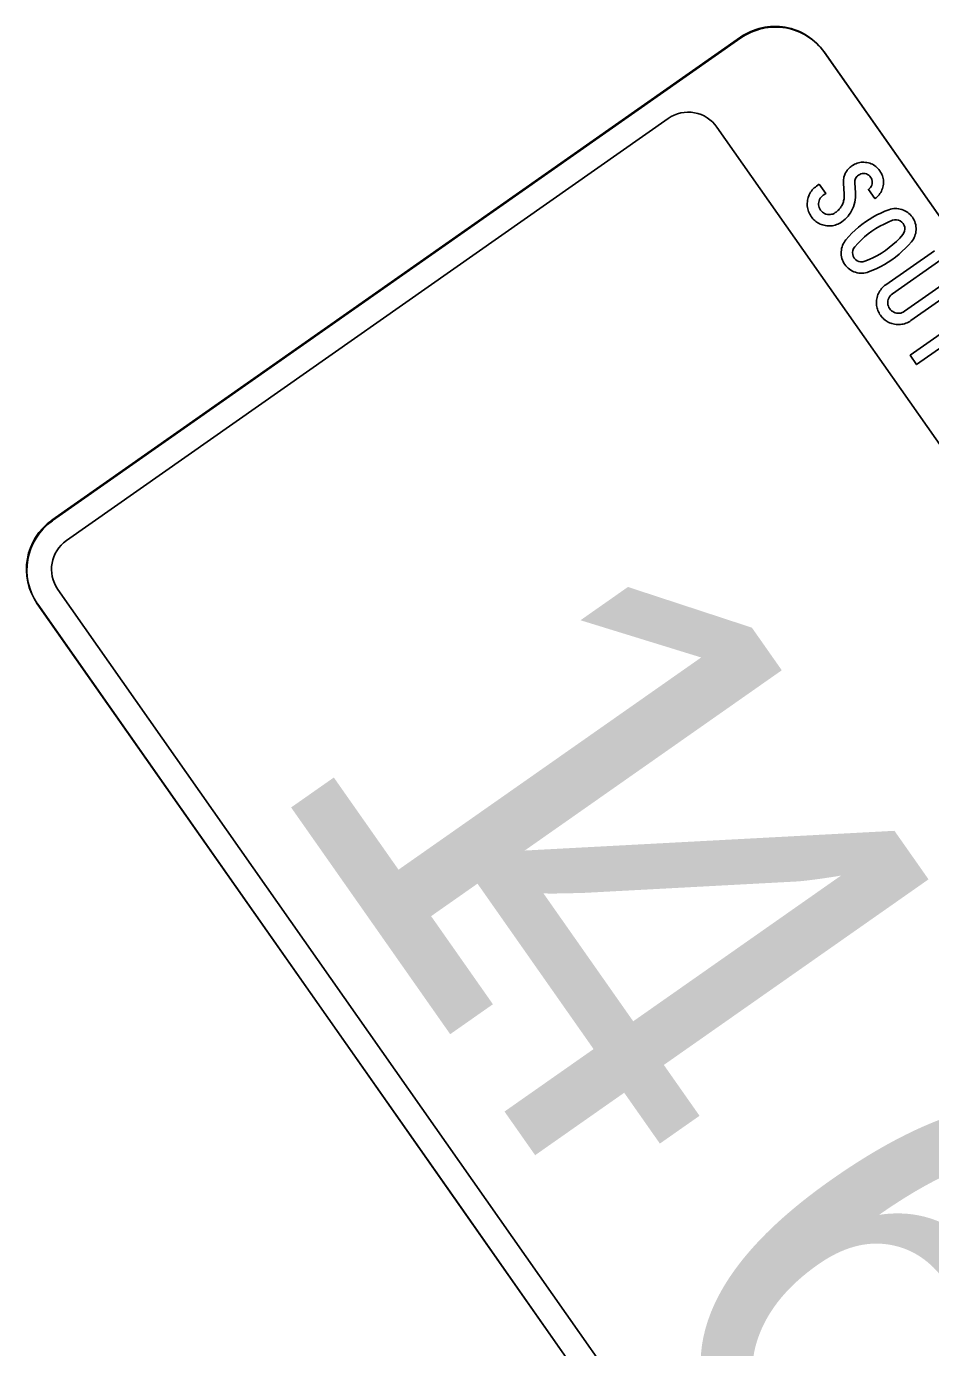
# Model space of a CAD drawing. Extents: x 1581789 to 1622364, y 1043167 to 1103486.
# Drawn here: x 1606952.24 to 1606963.53, y 1090763.41 to 1090779.91 of the extents above; entities that cross this region are included whole.
import ezdxf

# ---------------------------------------------------------------- set-up
doc = ezdxf.new("R2010")
doc.units = 0
doc.layers.add('RD_PD_PatLn2', color=7, linetype='Continuous')

msp = doc.modelspace()

# ---------------------------------------------------------------- linework, layer by layer
at = {"layer": 'RD_PD_PatLn2'}
for p, q in [((1606961.152, 1090779.776), (1606952.556, 1090773.747)), ((1606961.158, 1090779.768), (1606952.562, 1090773.739)), ((1606972.815, 1090764.455), (1606962.197, 1090779.593)), ((1606972.821, 1090764.448), (1606962.203, 1090779.585)), ((1606952.373, 1090772.702), (1606957.722, 1090765.076)), ((1606952.379, 1090772.694), (1606962.996, 1090757.557)), ((1606957.722, 1090765.076), (1606962.991, 1090757.564))]:
    msp.add_line(p, q, dxfattribs=at)
for points in [[(1606952.736, 1090773.491), (1606960.252, 1090778.763)], [(1606960.859, 1090778.654), (1606964.782, 1090773.067), (1606964.813, 1090773.105), (1606964.723, 1090773.325), (1606964.792, 1090773.443), (1606964.768, 1090773.548), (1606964.781, 1090773.704), (1606964.968, 1090773.913), (1606965.574, 1090773.87), (1606966.155, 1090773.46), (1606966.263, 1090773.452), (1606967.168, 1090772.055), (1606967.005, 1090771.528), (1606967.571, 1090770.689), (1606967.487, 1090770.264), (1606967.334, 1090769.429), (1606971.479, 1090763.518)], [(1606962.136, 1090777.941), (1606962.217, 1090777.825), (1606962.186, 1090777.803), (1606962.171, 1090777.791), (1606962.159, 1090777.779), (1606962.149, 1090777.765), (1606962.141, 1090777.75), (1606962.135, 1090777.734), (1606962.131, 1090777.717), (1606962.128, 1090777.699), (1606962.129, 1090777.682), (1606962.131, 1090777.666), (1606962.136, 1090777.649), (1606962.143, 1090777.634), (1606962.152, 1090777.618), (1606962.163, 1090777.604), (1606962.176, 1090777.593), (1606962.189, 1090777.582), (1606962.204, 1090777.574), (1606962.22, 1090777.568), (1606962.238, 1090777.564), (1606962.255, 1090777.562), (1606962.273, 1090777.562), (1606962.289, 1090777.565), (1606962.305, 1090777.569), (1606962.321, 1090777.577), (1606962.337, 1090777.586), (1606962.347, 1090777.594), (1606962.358, 1090777.602), (1606962.367, 1090777.611), (1606962.376, 1090777.619), (1606962.385, 1090777.628), (1606962.393, 1090777.638), (1606962.401, 1090777.647), (1606962.408, 1090777.657), (1606962.414, 1090777.667), (1606962.42, 1090777.677), (1606962.426, 1090777.688), (1606962.43, 1090777.699), (1606962.435, 1090777.71), (1606962.438, 1090777.721), (1606962.441, 1090777.733), (1606962.444, 1090777.745), (1606962.446, 1090777.757), (1606962.447, 1090777.769), (1606962.449, 1090777.782), (1606962.449, 1090777.795), (1606962.449, 1090777.808), (1606962.448, 1090777.822), (1606962.439, 1090777.948), (1606962.439, 1090777.962), (1606962.438, 1090777.976), (1606962.439, 1090777.989), (1606962.44, 1090778.002), (1606962.442, 1090778.015), (1606962.445, 1090778.028), (1606962.448, 1090778.04), (1606962.451, 1090778.052), (1606962.456, 1090778.063), (1606962.461, 1090778.074), (1606962.466, 1090778.085), (1606962.473, 1090778.096), (1606962.48, 1090778.106), (1606962.487, 1090778.116), (1606962.495, 1090778.126), (1606962.504, 1090778.136), (1606962.513, 1090778.145), (1606962.523, 1090778.154), (1606962.534, 1090778.162), (1606962.545, 1090778.171), (1606962.561, 1090778.181), (1606962.577, 1090778.19), (1606962.593, 1090778.197), (1606962.609, 1090778.203), (1606962.626, 1090778.208), (1606962.642, 1090778.212), (1606962.66, 1090778.215), (1606962.677, 1090778.216), (1606962.695, 1090778.216), (1606962.713, 1090778.214), (1606962.731, 1090778.212), (1606962.75, 1090778.208), (1606962.767, 1090778.203), (1606962.784, 1090778.197), (1606962.8, 1090778.19), (1606962.815, 1090778.182), (1606962.83, 1090778.172), (1606962.844, 1090778.162), (1606962.857, 1090778.15), (1606962.87, 1090778.137), (1606962.882, 1090778.124), (1606962.893, 1090778.109), (1606962.903, 1090778.093), (1606962.912, 1090778.077), (1606962.919, 1090778.061), (1606962.926, 1090778.045), (1606962.931, 1090778.028), (1606962.934, 1090778.011), (1606962.937, 1090777.994), (1606962.938, 1090777.977)], [(1606962.938, 1090777.977), (1606962.938, 1090777.959), (1606962.937, 1090777.941), (1606962.934, 1090777.922), (1606962.931, 1090777.904), (1606962.926, 1090777.887), (1606962.92, 1090777.87), (1606962.913, 1090777.854), (1606962.904, 1090777.838), (1606962.895, 1090777.824), (1606962.885, 1090777.81), (1606962.873, 1090777.797), (1606962.861, 1090777.784), (1606962.847, 1090777.772), (1606962.832, 1090777.761), (1606962.751, 1090777.876), (1606962.765, 1090777.887), (1606962.776, 1090777.9), (1606962.785, 1090777.914), (1606962.792, 1090777.93), (1606962.796, 1090777.947), (1606962.798, 1090777.964), (1606962.797, 1090777.981), (1606962.793, 1090777.998), (1606962.787, 1090778.013), (1606962.778, 1090778.028), (1606962.767, 1090778.042), (1606962.755, 1090778.053), (1606962.74, 1090778.062), (1606962.725, 1090778.069), (1606962.708, 1090778.073), (1606962.69, 1090778.075), (1606962.674, 1090778.074), (1606962.657, 1090778.07), (1606962.642, 1090778.064), (1606962.627, 1090778.055), (1606962.615, 1090778.046), (1606962.605, 1090778.036), (1606962.597, 1090778.025), (1606962.59, 1090778.013), (1606962.585, 1090778.001), (1606962.581, 1090777.988), (1606962.58, 1090777.974), (1606962.58, 1090777.959), (1606962.589, 1090777.833), (1606962.59, 1090777.803), (1606962.589, 1090777.774), (1606962.586, 1090777.744), (1606962.58, 1090777.716), (1606962.573, 1090777.687), (1606962.564, 1090777.659), (1606962.552, 1090777.632), (1606962.54, 1090777.608), (1606962.527, 1090777.585), (1606962.512, 1090777.563), (1606962.496, 1090777.542), (1606962.478, 1090777.522), (1606962.459, 1090777.504), (1606962.439, 1090777.486), (1606962.418, 1090777.47), (1606962.402, 1090777.46), (1606962.386, 1090777.451), (1606962.37, 1090777.443), (1606962.354, 1090777.436), (1606962.337, 1090777.431), (1606962.32, 1090777.426), (1606962.303, 1090777.423), (1606962.286, 1090777.421), (1606962.268, 1090777.42), (1606962.25, 1090777.421), (1606962.232, 1090777.422), (1606962.214, 1090777.425), (1606962.197, 1090777.428), (1606962.18, 1090777.432), (1606962.164, 1090777.437), (1606962.149, 1090777.444), (1606962.134, 1090777.45), (1606962.12, 1090777.458), (1606962.107, 1090777.467), (1606962.093, 1090777.476), (1606962.081, 1090777.487), (1606962.069, 1090777.498), (1606962.057, 1090777.51), (1606962.047, 1090777.523), (1606962.036, 1090777.537), (1606962.026, 1090777.553), (1606962.017, 1090777.569), (1606962.009, 1090777.585), (1606962.002, 1090777.601), (1606961.997, 1090777.618), (1606961.993, 1090777.635), (1606961.989, 1090777.652), (1606961.987, 1090777.669), (1606961.987, 1090777.687), (1606961.987, 1090777.704), (1606961.988, 1090777.723), (1606961.991, 1090777.741), (1606961.995, 1090777.759), (1606962, 1090777.777), (1606962.005, 1090777.794), (1606962.012, 1090777.81)], [(1606962.012, 1090777.81), (1606962.02, 1090777.826), (1606962.029, 1090777.841), (1606962.039, 1090777.855), (1606962.05, 1090777.869), (1606962.062, 1090777.882), (1606962.075, 1090777.895), (1606962.089, 1090777.906), (1606962.103, 1090777.917), (1606962.136, 1090777.941), (1606962.136, 1090777.941)], [(1606963.044, 1090776.998), (1606962.999, 1090776.967), (1606962.952, 1090776.939), (1606962.904, 1090776.912), (1606962.855, 1090776.888), (1606962.805, 1090776.866), (1606962.753, 1090776.846), (1606962.733, 1090776.839), (1606962.713, 1090776.834), (1606962.692, 1090776.831), (1606962.672, 1090776.83), (1606962.651, 1090776.83), (1606962.631, 1090776.832), (1606962.61, 1090776.836), (1606962.59, 1090776.841), (1606962.57, 1090776.848), (1606962.551, 1090776.857), (1606962.532, 1090776.866), (1606962.515, 1090776.878), (1606962.499, 1090776.891), (1606962.484, 1090776.905), (1606962.47, 1090776.921), (1606962.457, 1090776.938), (1606962.445, 1090776.956), (1606962.435, 1090776.975), (1606962.427, 1090776.994), (1606962.42, 1090777.013), (1606962.415, 1090777.033), (1606962.412, 1090777.054), (1606962.411, 1090777.074), (1606962.411, 1090777.096), (1606962.413, 1090777.117), (1606962.416, 1090777.138), (1606962.421, 1090777.158), (1606962.428, 1090777.177), (1606962.436, 1090777.196), (1606962.446, 1090777.214), (1606962.457, 1090777.231), (1606962.47, 1090777.248), (1606962.506, 1090777.289), (1606962.544, 1090777.329), (1606962.584, 1090777.367), (1606962.625, 1090777.403), (1606962.668, 1090777.438), (1606962.713, 1090777.47), (1606962.759, 1090777.501), (1606962.806, 1090777.53), (1606962.854, 1090777.557), (1606962.904, 1090777.581), (1606962.954, 1090777.603), (1606963.005, 1090777.623), (1606963.026, 1090777.629), (1606963.046, 1090777.634), (1606963.066, 1090777.637), (1606963.086, 1090777.638), (1606963.106, 1090777.637), (1606963.127, 1090777.635), (1606963.147, 1090777.631), (1606963.167, 1090777.626), (1606963.187, 1090777.619), (1606963.206, 1090777.61), (1606963.224, 1090777.6), (1606963.241, 1090777.589), (1606963.257, 1090777.576), (1606963.272, 1090777.562), (1606963.286, 1090777.546), (1606963.299, 1090777.529), (1606963.311, 1090777.511), (1606963.321, 1090777.493), (1606963.329, 1090777.474), (1606963.336, 1090777.455), (1606963.341, 1090777.435), (1606963.344, 1090777.414), (1606963.346, 1090777.394), (1606963.346, 1090777.373), (1606963.344, 1090777.352), (1606963.341, 1090777.331), (1606963.336, 1090777.311), (1606963.33, 1090777.292), (1606963.321, 1090777.274), (1606963.312, 1090777.256), (1606963.3, 1090777.239), (1606963.288, 1090777.222), (1606963.252, 1090777.181), (1606963.214, 1090777.141), (1606963.174, 1090777.103), (1606963.133, 1090777.066), (1606963.089, 1090777.031), (1606963.044, 1090776.998), (1606963.044, 1090776.998)], [(1606962.963, 1090777.113), (1606963.011, 1090777.149), (1606963.057, 1090777.187), (1606963.1, 1090777.226), (1606963.141, 1090777.268), (1606963.18, 1090777.312), (1606963.193, 1090777.332), (1606963.202, 1090777.354), (1606963.205, 1090777.379), (1606963.204, 1090777.403), (1606963.197, 1090777.427), (1606963.185, 1090777.449), (1606963.168, 1090777.468), (1606963.148, 1090777.482), (1606963.126, 1090777.492), (1606963.101, 1090777.497), (1606963.077, 1090777.496), (1606963.053, 1090777.49), (1606962.999, 1090777.469), (1606962.946, 1090777.444), (1606962.894, 1090777.417), (1606962.843, 1090777.387), (1606962.794, 1090777.355), (1606962.747, 1090777.32), (1606962.702, 1090777.283), (1606962.659, 1090777.243), (1606962.618, 1090777.202), (1606962.579, 1090777.158), (1606962.565, 1090777.137), (1606962.556, 1090777.114), (1606962.552, 1090777.09), (1606962.554, 1090777.065), (1606962.56, 1090777.041), (1606962.572, 1090777.019), (1606962.589, 1090777), (1606962.608, 1090776.986), (1606962.631, 1090776.976), (1606962.655, 1090776.971), (1606962.68, 1090776.972), (1606962.704, 1090776.978), (1606962.759, 1090777), (1606962.812, 1090777.024), (1606962.864, 1090777.051), (1606962.914, 1090777.081), (1606962.963, 1090777.113), (1606962.963, 1090777.113)], [(1606963.889, 1090776.663), (1606963.282, 1090776.238), (1606963.266, 1090776.228), (1606963.251, 1090776.219), (1606963.235, 1090776.211), (1606963.218, 1090776.204), (1606963.202, 1090776.198), (1606963.185, 1090776.194), (1606963.168, 1090776.191), (1606963.15, 1090776.189), (1606963.132, 1090776.188), (1606963.115, 1090776.188), (1606963.097, 1090776.19), (1606963.078, 1090776.192), (1606963.061, 1090776.196), (1606963.045, 1090776.2), (1606963.029, 1090776.205), (1606963.013, 1090776.211), (1606962.999, 1090776.218), (1606962.985, 1090776.226), (1606962.971, 1090776.235), (1606962.958, 1090776.244), (1606962.945, 1090776.254), (1606962.933, 1090776.266), (1606962.922, 1090776.278), (1606962.911, 1090776.291), (1606962.901, 1090776.305), (1606962.891, 1090776.319), (1606962.883, 1090776.334), (1606962.875, 1090776.348), (1606962.869, 1090776.363), (1606962.863, 1090776.379), (1606962.859, 1090776.394), (1606962.856, 1090776.41), (1606962.853, 1090776.426), (1606962.852, 1090776.442), (1606962.851, 1090776.458), (1606962.852, 1090776.475), (1606962.853, 1090776.492), (1606962.856, 1090776.509), (1606962.86, 1090776.527), (1606962.865, 1090776.545), (1606962.87, 1090776.562), (1606962.877, 1090776.578), (1606962.885, 1090776.594), (1606962.894, 1090776.609), (1606962.904, 1090776.623), (1606962.915, 1090776.637), (1606962.926, 1090776.65), (1606962.939, 1090776.662), (1606962.953, 1090776.674), (1606962.968, 1090776.685), (1606963.575, 1090777.111)], [(1606963.656, 1090776.995), (1606963.05, 1090776.57), (1606963.035, 1090776.559), (1606963.023, 1090776.546), (1606963.013, 1090776.533), (1606963.005, 1090776.518), (1606962.999, 1090776.502), (1606962.995, 1090776.485), (1606962.993, 1090776.467), (1606962.993, 1090776.45), (1606962.995, 1090776.433), (1606963, 1090776.417), (1606963.007, 1090776.401), (1606963.017, 1090776.386), (1606963.028, 1090776.372), (1606963.04, 1090776.36), (1606963.054, 1090776.35), (1606963.069, 1090776.342), (1606963.085, 1090776.336), (1606963.102, 1090776.332), (1606963.12, 1090776.33), (1606963.137, 1090776.33), (1606963.154, 1090776.332), (1606963.17, 1090776.337), (1606963.186, 1090776.344), (1606963.201, 1090776.354), (1606963.808, 1090776.779)], [(1606964.164, 1090776.039), (1606964.061, 1090776.186), (1606963.352, 1090775.689), (1606963.272, 1090775.804), (1606963.98, 1090776.301), (1606963.877, 1090776.448), (1606963.986, 1090776.525), (1606964.273, 1090776.115), (1606964.164, 1090776.039), (1606964.164, 1090776.039)], [(1606963.247, 1090757.744), (1606957.977, 1090765.256), (1606952.629, 1090772.881)]]:
    msp.add_lwpolyline(points, dxfattribs=at)
for centre, radius, start, end in [((1606961.583, 1090779.162), 0.75, 35.047, 125.0472), ((1606961.589, 1090779.154), 0.75, 35.047, 125.0472), ((1606960.501, 1090778.405), 0.436, 34.8167, 124.8169), ((1606952.987, 1090773.132), 0.75, 125.0472, 215.0469), ((1606952.993, 1090773.124), 0.75, 125.0472, 215.0469), ((1606952.987, 1090773.132), 0.437, 125.0472, 215.0469)]:
    msp.add_arc(centre, radius, start, end, dxfattribs=at)

# ---------------------------------------------------------------- texts
for s, p in [('1', (1606955.191, 1090770.657)), ('4', (1606956.607, 1090768.639)), ('6', (1606959.719, 1090764.203))]:
    msp.add_text(s, height=6, rotation=305.0468, dxfattribs=at).set_placement(p)

doc.saveas('drawing.dxf')
